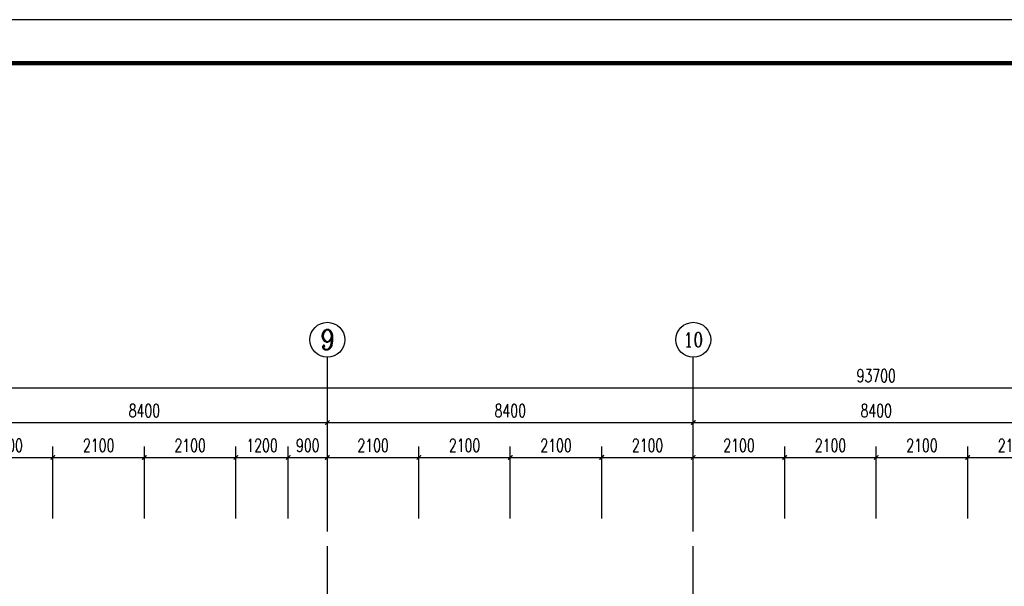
# Model space of a CAD drawing. Extents: x 797781 to 1255204, y 21234 to 1024248.
# Tile 443 of 656: x 923045 to 945648, y 494521 to 507519. Entities that reach past the tile are written whole.
import ezdxf
from ezdxf.enums import TextEntityAlignment as Align

# ---------------------------------------------------------------- set-up
doc = ezdxf.new("R2010")
doc.units = 0
doc.header["$LTSCALE"] = 1000
doc.header["$MEASUREMENT"] = 0
doc.linetypes.add('230303生产综合楼-平面图_t8$0$DOTE', pattern=[2.42, 2, -0.2, 0.02, -0.2])
for name, color, linetype in [('230303生产综合楼-平面图_t8$0$AXIS', 3, 'Continuous'), ('230303生产综合楼-平面图_t8$0$AXIS_TEXT', 7, 'Continuous'), ('230303生产综合楼-平面图_t8$0$DOTE', 1, '230303生产综合楼-平面图_t8$0$DOTE'), ('230303生产综合楼-平面图_t8$0$PUB_TITLE', 4, 'Continuous'), ('AXIS_TEXT', 7, 'Continuous')]:
    doc.layers.add(name, color=color, linetype=linetype)
doc.styles.add('230303生产综合楼-平面图_t8$0$_TCH_AXIS', font='COMPLEX', dxfattribs={"bigfont": 'GBCBIG'})
doc.styles.add('230303生产综合楼-平面图_T8$0$_TCH_DIM_T3', font='SIMPLEX', dxfattribs={"width": 0.705882, "bigfont": 'GBCBIG'})
doc.styles.add('COMPLEX', font='COMPLEX')
doc.dimstyles.new('230303生产综合楼-平面图_T8$0$_TCH_ARCH&&100', dxfattribs={"dimtxt": 297.5, "dimasz": 100, "dimexe": 250, "dimexo": 300, "dimgap": 126.25, "dimtad": 1, "dimdec": 0, "dimzin": 0, "dimdsep": 46, "dimtxsty": '230303生产综合楼-平面图_T8$0$_TCH_DIM_T3', "dimblk": '230303生产综合楼-平面图_t8$0$_ArchTick', "dimcen": 0.09, "dimclrt": 7, "dimazin": 2, "dimtfac": 1, "dimtdec": 0, "dimtix": 1, "dimtmove": 2, "dimatfit": 3, "dimfxl": 1, "dimtolj": 1, "dimtzin": 0, "dimarcsym": 0})

# ---------------------------------------------------------------- blocks, each defined once
blk = doc.blocks.new('230303生产综合楼-平面图_t8$0$_ArchTick')
at = {"color": 0, "linetype": 'ByBlock', "const_width": 0.3}
blk.add_lwpolyline([(-0.5, -0.5), (0.5, 0.5)], dxfattribs=at)
blk = doc.blocks.new('*D1916')
at = {"layer": '230303生产综合楼-平面图_t8$0$AXIS', "color": 0, "lineweight": -2, "transparency": 16777216}
for p, q in [((921708, 496077), (921708, 497727)), ((923808, 496077), (923808, 497727)), ((921708, 497477), (923808, 497477))]:
    blk.add_line(p, q, dxfattribs=at)
at = {"layer": 'Defpoints', "color": 0, "transparency": 16777216}
for p in [(923808, 497477), (921708, 495777), (923808, 495777)]:
    blk.add_point(p, dxfattribs=at)
at = {"layer": '230303生产综合楼-平面图_t8$0$AXIS', "color": 0, "lineweight": -2, "transparency": 16777216, "xscale": 100, "yscale": 100, "zscale": 100, "rotation": 180}
blk.add_blockref('230303生产综合楼-平面图_t8$0$_ArchTick', (921708, 497477), dxfattribs=at)
at = {"layer": '230303生产综合楼-平面图_t8$0$AXIS', "color": 0, "lineweight": -2, "transparency": 16777216, "xscale": 100, "yscale": 100, "zscale": 100}
blk.add_blockref('230303生产综合楼-平面图_t8$0$_ArchTick', (923808, 497477), dxfattribs=at)
at = {"layer": '230303生产综合楼-平面图_t8$0$AXIS', "color": 7, "transparency": 16777216, "insert": (922758, 497752), "char_height": 297.5, "attachment_point": 5, "style": '230303生产综合楼-平面图_T8$0$_TCH_DIM_T3'}
blk.add_mtext('\\A1;2100', dxfattribs=at)
blk = doc.blocks.new('*D1917')
at = {"layer": '230303生产综合楼-平面图_t8$0$AXIS', "color": 0, "lineweight": -2, "transparency": 16777216}
for p, q in [((923808, 496077), (923808, 497727)), ((925908, 496077), (925908, 497727)), ((923808, 497477), (925908, 497477))]:
    blk.add_line(p, q, dxfattribs=at)
at = {"layer": 'Defpoints', "color": 0, "transparency": 16777216}
for p in [(925908, 497477), (923808, 495777), (925908, 495777)]:
    blk.add_point(p, dxfattribs=at)
at = {"layer": '230303生产综合楼-平面图_t8$0$AXIS', "color": 0, "lineweight": -2, "transparency": 16777216, "xscale": 100, "yscale": 100, "zscale": 100, "rotation": 180}
blk.add_blockref('230303生产综合楼-平面图_t8$0$_ArchTick', (923808, 497477), dxfattribs=at)
at = {"layer": '230303生产综合楼-平面图_t8$0$AXIS', "color": 0, "lineweight": -2, "transparency": 16777216, "xscale": 100, "yscale": 100, "zscale": 100}
blk.add_blockref('230303生产综合楼-平面图_t8$0$_ArchTick', (925908, 497477), dxfattribs=at)
at = {"layer": '230303生产综合楼-平面图_t8$0$AXIS', "color": 7, "transparency": 16777216, "insert": (924858, 497752), "char_height": 297.5, "attachment_point": 5, "style": '230303生产综合楼-平面图_T8$0$_TCH_DIM_T3'}
blk.add_mtext('\\A1;2100', dxfattribs=at)
blk = doc.blocks.new('*D1918')
at = {"layer": '230303生产综合楼-平面图_t8$0$AXIS', "color": 0, "lineweight": -2, "transparency": 16777216}
for p, q in [((925908, 496077), (925908, 497727)), ((928008, 496077), (928008, 497727)), ((925908, 497477), (928008, 497477))]:
    blk.add_line(p, q, dxfattribs=at)
at = {"layer": 'Defpoints', "color": 0, "transparency": 16777216}
for p in [(928008, 497477), (925908, 495777), (928008, 495777)]:
    blk.add_point(p, dxfattribs=at)
at = {"layer": '230303生产综合楼-平面图_t8$0$AXIS', "color": 0, "lineweight": -2, "transparency": 16777216, "xscale": 100, "yscale": 100, "zscale": 100, "rotation": 180}
blk.add_blockref('230303生产综合楼-平面图_t8$0$_ArchTick', (925908, 497477), dxfattribs=at)
at = {"layer": '230303生产综合楼-平面图_t8$0$AXIS', "color": 0, "lineweight": -2, "transparency": 16777216, "xscale": 100, "yscale": 100, "zscale": 100}
blk.add_blockref('230303生产综合楼-平面图_t8$0$_ArchTick', (928008, 497477), dxfattribs=at)
at = {"layer": '230303生产综合楼-平面图_t8$0$AXIS', "color": 7, "transparency": 16777216, "insert": (926958, 497752), "char_height": 297.5, "attachment_point": 5, "style": '230303生产综合楼-平面图_T8$0$_TCH_DIM_T3'}
blk.add_mtext('\\A1;2100', dxfattribs=at)
blk = doc.blocks.new('*D1919')
at = {"layer": '230303生产综合楼-平面图_t8$0$AXIS', "color": 0, "lineweight": -2, "transparency": 16777216}
for p, q in [((928008, 496077), (928008, 497727)), ((929208, 496077), (929208, 497727)), ((928008, 497477), (929208, 497477))]:
    blk.add_line(p, q, dxfattribs=at)
at = {"layer": 'Defpoints', "color": 0, "transparency": 16777216}
for p in [(929208, 497477), (928008, 495777), (929208, 495777)]:
    blk.add_point(p, dxfattribs=at)
at = {"layer": '230303生产综合楼-平面图_t8$0$AXIS', "color": 0, "lineweight": -2, "transparency": 16777216, "xscale": 100, "yscale": 100, "zscale": 100, "rotation": 180}
blk.add_blockref('230303生产综合楼-平面图_t8$0$_ArchTick', (928008, 497477), dxfattribs=at)
at = {"layer": '230303生产综合楼-平面图_t8$0$AXIS', "color": 0, "lineweight": -2, "transparency": 16777216, "xscale": 100, "yscale": 100, "zscale": 100}
blk.add_blockref('230303生产综合楼-平面图_t8$0$_ArchTick', (929208, 497477), dxfattribs=at)
at = {"layer": '230303生产综合楼-平面图_t8$0$AXIS', "color": 7, "transparency": 16777216, "insert": (928608, 497752), "char_height": 297.5, "attachment_point": 5, "style": '230303生产综合楼-平面图_T8$0$_TCH_DIM_T3'}
blk.add_mtext('\\A1;1200', dxfattribs=at)
blk = doc.blocks.new('*D1920')
at = {"layer": '230303生产综合楼-平面图_t8$0$AXIS', "color": 0, "lineweight": -2, "transparency": 16777216}
for p, q in [((929208, 496077), (929208, 497727)), ((930108, 496077), (930108, 497727)), ((929208, 497477), (930108, 497477))]:
    blk.add_line(p, q, dxfattribs=at)
at = {"layer": 'Defpoints', "color": 0, "transparency": 16777216}
for p in [(930108, 497477), (929208, 495777), (930108, 495777)]:
    blk.add_point(p, dxfattribs=at)
at = {"layer": '230303生产综合楼-平面图_t8$0$AXIS', "color": 0, "lineweight": -2, "transparency": 16777216, "xscale": 100, "yscale": 100, "zscale": 100, "rotation": 180}
blk.add_blockref('230303生产综合楼-平面图_t8$0$_ArchTick', (929208, 497477), dxfattribs=at)
at = {"layer": '230303生产综合楼-平面图_t8$0$AXIS', "color": 0, "lineweight": -2, "transparency": 16777216, "xscale": 100, "yscale": 100, "zscale": 100}
blk.add_blockref('230303生产综合楼-平面图_t8$0$_ArchTick', (930108, 497477), dxfattribs=at)
at = {"layer": '230303生产综合楼-平面图_t8$0$AXIS', "color": 7, "transparency": 16777216, "insert": (929658, 497752), "char_height": 297.5, "attachment_point": 5, "style": '230303生产综合楼-平面图_T8$0$_TCH_DIM_T3'}
blk.add_mtext('\\A1;900', dxfattribs=at)
blk = doc.blocks.new('*D1921')
at = {"layer": '230303生产综合楼-平面图_t8$0$AXIS', "color": 0, "lineweight": -2, "transparency": 16777216}
for p, q in [((930108, 496077), (930108, 497727)), ((932208, 496077), (932208, 497727)), ((930108, 497477), (932208, 497477))]:
    blk.add_line(p, q, dxfattribs=at)
at = {"layer": 'Defpoints', "color": 0, "transparency": 16777216}
for p in [(932208, 497477), (930108, 495777), (932208, 495777)]:
    blk.add_point(p, dxfattribs=at)
at = {"layer": '230303生产综合楼-平面图_t8$0$AXIS', "color": 0, "lineweight": -2, "transparency": 16777216, "xscale": 100, "yscale": 100, "zscale": 100, "rotation": 180}
blk.add_blockref('230303生产综合楼-平面图_t8$0$_ArchTick', (930108, 497477), dxfattribs=at)
at = {"layer": '230303生产综合楼-平面图_t8$0$AXIS', "color": 0, "lineweight": -2, "transparency": 16777216, "xscale": 100, "yscale": 100, "zscale": 100}
blk.add_blockref('230303生产综合楼-平面图_t8$0$_ArchTick', (932208, 497477), dxfattribs=at)
at = {"layer": '230303生产综合楼-平面图_t8$0$AXIS', "color": 7, "transparency": 16777216, "insert": (931158, 497752), "char_height": 297.5, "attachment_point": 5, "style": '230303生产综合楼-平面图_T8$0$_TCH_DIM_T3'}
blk.add_mtext('\\A1;2100', dxfattribs=at)
blk = doc.blocks.new('*D1922')
at = {"layer": '230303生产综合楼-平面图_t8$0$AXIS', "color": 0, "lineweight": -2, "transparency": 16777216}
for p, q in [((932208, 496077), (932208, 497727)), ((934308, 496077), (934308, 497727)), ((932208, 497477), (934308, 497477))]:
    blk.add_line(p, q, dxfattribs=at)
at = {"layer": 'Defpoints', "color": 0, "transparency": 16777216}
for p in [(934308, 497477), (932208, 495777), (934308, 495777)]:
    blk.add_point(p, dxfattribs=at)
at = {"layer": '230303生产综合楼-平面图_t8$0$AXIS', "color": 0, "lineweight": -2, "transparency": 16777216, "xscale": 100, "yscale": 100, "zscale": 100, "rotation": 180}
blk.add_blockref('230303生产综合楼-平面图_t8$0$_ArchTick', (932208, 497477), dxfattribs=at)
at = {"layer": '230303生产综合楼-平面图_t8$0$AXIS', "color": 0, "lineweight": -2, "transparency": 16777216, "xscale": 100, "yscale": 100, "zscale": 100}
blk.add_blockref('230303生产综合楼-平面图_t8$0$_ArchTick', (934308, 497477), dxfattribs=at)
at = {"layer": '230303生产综合楼-平面图_t8$0$AXIS', "color": 7, "transparency": 16777216, "insert": (933258, 497752), "char_height": 297.5, "attachment_point": 5, "style": '230303生产综合楼-平面图_T8$0$_TCH_DIM_T3'}
blk.add_mtext('\\A1;2100', dxfattribs=at)
blk = doc.blocks.new('*D1923')
at = {"layer": '230303生产综合楼-平面图_t8$0$AXIS', "color": 0, "lineweight": -2, "transparency": 16777216}
for p, q in [((934308, 496077), (934308, 497727)), ((936408, 496077), (936408, 497727)), ((934308, 497477), (936408, 497477))]:
    blk.add_line(p, q, dxfattribs=at)
at = {"layer": 'Defpoints', "color": 0, "transparency": 16777216}
for p in [(936408, 497477), (934308, 495777), (936408, 495777)]:
    blk.add_point(p, dxfattribs=at)
at = {"layer": '230303生产综合楼-平面图_t8$0$AXIS', "color": 0, "lineweight": -2, "transparency": 16777216, "xscale": 100, "yscale": 100, "zscale": 100, "rotation": 180}
blk.add_blockref('230303生产综合楼-平面图_t8$0$_ArchTick', (934308, 497477), dxfattribs=at)
at = {"layer": '230303生产综合楼-平面图_t8$0$AXIS', "color": 0, "lineweight": -2, "transparency": 16777216, "xscale": 100, "yscale": 100, "zscale": 100}
blk.add_blockref('230303生产综合楼-平面图_t8$0$_ArchTick', (936408, 497477), dxfattribs=at)
at = {"layer": '230303生产综合楼-平面图_t8$0$AXIS', "color": 7, "transparency": 16777216, "insert": (935358, 497752), "char_height": 297.5, "attachment_point": 5, "style": '230303生产综合楼-平面图_T8$0$_TCH_DIM_T3'}
blk.add_mtext('\\A1;2100', dxfattribs=at)
blk = doc.blocks.new('*D1924')
at = {"layer": '230303生产综合楼-平面图_t8$0$AXIS', "color": 0, "lineweight": -2, "transparency": 16777216}
for p, q in [((936408, 496077), (936408, 497727)), ((938508, 496077), (938508, 497727)), ((936408, 497477), (938508, 497477))]:
    blk.add_line(p, q, dxfattribs=at)
at = {"layer": 'Defpoints', "color": 0, "transparency": 16777216}
for p in [(938508, 497477), (936408, 495777), (938508, 495777)]:
    blk.add_point(p, dxfattribs=at)
at = {"layer": '230303生产综合楼-平面图_t8$0$AXIS', "color": 0, "lineweight": -2, "transparency": 16777216, "xscale": 100, "yscale": 100, "zscale": 100, "rotation": 180}
blk.add_blockref('230303生产综合楼-平面图_t8$0$_ArchTick', (936408, 497477), dxfattribs=at)
at = {"layer": '230303生产综合楼-平面图_t8$0$AXIS', "color": 0, "lineweight": -2, "transparency": 16777216, "xscale": 100, "yscale": 100, "zscale": 100}
blk.add_blockref('230303生产综合楼-平面图_t8$0$_ArchTick', (938508, 497477), dxfattribs=at)
at = {"layer": '230303生产综合楼-平面图_t8$0$AXIS', "color": 7, "transparency": 16777216, "insert": (937458, 497752), "char_height": 297.5, "attachment_point": 5, "style": '230303生产综合楼-平面图_T8$0$_TCH_DIM_T3'}
blk.add_mtext('\\A1;2100', dxfattribs=at)
blk = doc.blocks.new('*D1925')
at = {"layer": '230303生产综合楼-平面图_t8$0$AXIS', "color": 0, "lineweight": -2, "transparency": 16777216}
for p, q in [((938508, 496077), (938508, 497727)), ((940608, 496077), (940608, 497727)), ((938508, 497477), (940608, 497477))]:
    blk.add_line(p, q, dxfattribs=at)
at = {"layer": 'Defpoints', "color": 0, "transparency": 16777216}
for p in [(940608, 497477), (938508, 495777), (940608, 495777)]:
    blk.add_point(p, dxfattribs=at)
at = {"layer": '230303生产综合楼-平面图_t8$0$AXIS', "color": 0, "lineweight": -2, "transparency": 16777216, "xscale": 100, "yscale": 100, "zscale": 100, "rotation": 180}
blk.add_blockref('230303生产综合楼-平面图_t8$0$_ArchTick', (938508, 497477), dxfattribs=at)
at = {"layer": '230303生产综合楼-平面图_t8$0$AXIS', "color": 0, "lineweight": -2, "transparency": 16777216, "xscale": 100, "yscale": 100, "zscale": 100}
blk.add_blockref('230303生产综合楼-平面图_t8$0$_ArchTick', (940608, 497477), dxfattribs=at)
at = {"layer": '230303生产综合楼-平面图_t8$0$AXIS', "color": 7, "transparency": 16777216, "insert": (939558, 497752), "char_height": 297.5, "attachment_point": 5, "style": '230303生产综合楼-平面图_T8$0$_TCH_DIM_T3'}
blk.add_mtext('\\A1;2100', dxfattribs=at)
blk = doc.blocks.new('*D1926')
at = {"layer": '230303生产综合楼-平面图_t8$0$AXIS', "color": 0, "lineweight": -2, "transparency": 16777216}
for p, q in [((940608, 496077), (940608, 497727)), ((942708, 496077), (942708, 497727)), ((940608, 497477), (942708, 497477))]:
    blk.add_line(p, q, dxfattribs=at)
at = {"layer": 'Defpoints', "color": 0, "transparency": 16777216}
for p in [(942708, 497477), (940608, 495777), (942708, 495777)]:
    blk.add_point(p, dxfattribs=at)
at = {"layer": '230303生产综合楼-平面图_t8$0$AXIS', "color": 0, "lineweight": -2, "transparency": 16777216, "xscale": 100, "yscale": 100, "zscale": 100, "rotation": 180}
blk.add_blockref('230303生产综合楼-平面图_t8$0$_ArchTick', (940608, 497477), dxfattribs=at)
at = {"layer": '230303生产综合楼-平面图_t8$0$AXIS', "color": 0, "lineweight": -2, "transparency": 16777216, "xscale": 100, "yscale": 100, "zscale": 100}
blk.add_blockref('230303生产综合楼-平面图_t8$0$_ArchTick', (942708, 497477), dxfattribs=at)
at = {"layer": '230303生产综合楼-平面图_t8$0$AXIS', "color": 7, "transparency": 16777216, "insert": (941658, 497752), "char_height": 297.5, "attachment_point": 5, "style": '230303生产综合楼-平面图_T8$0$_TCH_DIM_T3'}
blk.add_mtext('\\A1;2100', dxfattribs=at)
blk = doc.blocks.new('*D1927')
at = {"layer": '230303生产综合楼-平面图_t8$0$AXIS', "color": 0, "lineweight": -2, "transparency": 16777216}
for p, q in [((942708, 496077), (942708, 497727)), ((944808, 496077), (944808, 497727)), ((942708, 497477), (944808, 497477))]:
    blk.add_line(p, q, dxfattribs=at)
at = {"layer": 'Defpoints', "color": 0, "transparency": 16777216}
for p in [(944808, 497477), (942708, 495777), (944808, 495777)]:
    blk.add_point(p, dxfattribs=at)
at = {"layer": '230303生产综合楼-平面图_t8$0$AXIS', "color": 0, "lineweight": -2, "transparency": 16777216, "xscale": 100, "yscale": 100, "zscale": 100, "rotation": 180}
blk.add_blockref('230303生产综合楼-平面图_t8$0$_ArchTick', (942708, 497477), dxfattribs=at)
at = {"layer": '230303生产综合楼-平面图_t8$0$AXIS', "color": 0, "lineweight": -2, "transparency": 16777216, "xscale": 100, "yscale": 100, "zscale": 100}
blk.add_blockref('230303生产综合楼-平面图_t8$0$_ArchTick', (944808, 497477), dxfattribs=at)
at = {"layer": '230303生产综合楼-平面图_t8$0$AXIS', "color": 7, "transparency": 16777216, "insert": (943758, 497752), "char_height": 297.5, "attachment_point": 5, "style": '230303生产综合楼-平面图_T8$0$_TCH_DIM_T3'}
blk.add_mtext('\\A1;2100', dxfattribs=at)
blk = doc.blocks.new('*D1928')
at = {"layer": '230303生产综合楼-平面图_t8$0$AXIS', "color": 0, "lineweight": -2, "transparency": 16777216}
for p, q in [((944808, 496077), (944808, 497727)), ((946908, 496077), (946908, 497727)), ((944808, 497477), (946908, 497477))]:
    blk.add_line(p, q, dxfattribs=at)
at = {"layer": 'Defpoints', "color": 0, "transparency": 16777216}
for p in [(946908, 497477), (944808, 495777), (946908, 495777)]:
    blk.add_point(p, dxfattribs=at)
at = {"layer": '230303生产综合楼-平面图_t8$0$AXIS', "color": 0, "lineweight": -2, "transparency": 16777216, "xscale": 100, "yscale": 100, "zscale": 100, "rotation": 180}
blk.add_blockref('230303生产综合楼-平面图_t8$0$_ArchTick', (944808, 497477), dxfattribs=at)
at = {"layer": '230303生产综合楼-平面图_t8$0$AXIS', "color": 0, "lineweight": -2, "transparency": 16777216, "xscale": 100, "yscale": 100, "zscale": 100}
blk.add_blockref('230303生产综合楼-平面图_t8$0$_ArchTick', (946908, 497477), dxfattribs=at)
at = {"layer": '230303生产综合楼-平面图_t8$0$AXIS', "color": 7, "transparency": 16777216, "insert": (945858, 497752), "char_height": 297.5, "attachment_point": 5, "style": '230303生产综合楼-平面图_T8$0$_TCH_DIM_T3'}
blk.add_mtext('\\A1;2100', dxfattribs=at)
blk = doc.blocks.new('*D2113')
at = {"layer": '230303生产综合楼-平面图_t8$0$AXIS', "color": 0, "lineweight": -2, "transparency": 16777216}
for p, q in [((921708, 496077), (921708, 498527)), ((930108, 496077), (930108, 498527)), ((921708, 498277), (930108, 498277))]:
    blk.add_line(p, q, dxfattribs=at)
at = {"layer": 'Defpoints', "color": 0, "transparency": 16777216}
for p in [(930108, 498277), (921708, 495777), (930108, 495777)]:
    blk.add_point(p, dxfattribs=at)
at = {"layer": '230303生产综合楼-平面图_t8$0$AXIS', "color": 0, "lineweight": -2, "transparency": 16777216, "xscale": 100, "yscale": 100, "zscale": 100, "rotation": 180}
blk.add_blockref('230303生产综合楼-平面图_t8$0$_ArchTick', (921708, 498277), dxfattribs=at)
at = {"layer": '230303生产综合楼-平面图_t8$0$AXIS', "color": 0, "lineweight": -2, "transparency": 16777216, "xscale": 100, "yscale": 100, "zscale": 100}
blk.add_blockref('230303生产综合楼-平面图_t8$0$_ArchTick', (930108, 498277), dxfattribs=at)
at = {"layer": '230303生产综合楼-平面图_t8$0$AXIS', "color": 7, "transparency": 16777216, "insert": (925908, 498552), "char_height": 297.5, "attachment_point": 5, "style": '230303生产综合楼-平面图_T8$0$_TCH_DIM_T3'}
blk.add_mtext('\\A1;8400', dxfattribs=at)
blk = doc.blocks.new('*D2114')
at = {"layer": '230303生产综合楼-平面图_t8$0$AXIS', "color": 0, "lineweight": -2, "transparency": 16777216}
for p, q in [((930108, 496077), (930108, 498527)), ((938508, 496077), (938508, 498527)), ((930108, 498277), (938508, 498277))]:
    blk.add_line(p, q, dxfattribs=at)
at = {"layer": 'Defpoints', "color": 0, "transparency": 16777216}
for p in [(938508, 498277), (930108, 495777), (938508, 495777)]:
    blk.add_point(p, dxfattribs=at)
at = {"layer": '230303生产综合楼-平面图_t8$0$AXIS', "color": 0, "lineweight": -2, "transparency": 16777216, "xscale": 100, "yscale": 100, "zscale": 100, "rotation": 180}
blk.add_blockref('230303生产综合楼-平面图_t8$0$_ArchTick', (930108, 498277), dxfattribs=at)
at = {"layer": '230303生产综合楼-平面图_t8$0$AXIS', "color": 0, "lineweight": -2, "transparency": 16777216, "xscale": 100, "yscale": 100, "zscale": 100}
blk.add_blockref('230303生产综合楼-平面图_t8$0$_ArchTick', (938508, 498277), dxfattribs=at)
at = {"layer": '230303生产综合楼-平面图_t8$0$AXIS', "color": 7, "transparency": 16777216, "insert": (934308, 498552), "char_height": 297.5, "attachment_point": 5, "style": '230303生产综合楼-平面图_T8$0$_TCH_DIM_T3'}
blk.add_mtext('\\A1;8400', dxfattribs=at)
blk = doc.blocks.new('*D2115')
at = {"layer": '230303生产综合楼-平面图_t8$0$AXIS', "color": 0, "lineweight": -2, "transparency": 16777216}
for p, q in [((938508, 496077), (938508, 498527)), ((946908, 496077), (946908, 498527)), ((938508, 498277), (946908, 498277))]:
    blk.add_line(p, q, dxfattribs=at)
at = {"layer": 'Defpoints', "color": 0, "transparency": 16777216}
for p in [(946908, 498277), (938508, 495777), (946908, 495777)]:
    blk.add_point(p, dxfattribs=at)
at = {"layer": '230303生产综合楼-平面图_t8$0$AXIS', "color": 0, "lineweight": -2, "transparency": 16777216, "xscale": 100, "yscale": 100, "zscale": 100, "rotation": 180}
blk.add_blockref('230303生产综合楼-平面图_t8$0$_ArchTick', (938508, 498277), dxfattribs=at)
at = {"layer": '230303生产综合楼-平面图_t8$0$AXIS', "color": 0, "lineweight": -2, "transparency": 16777216, "xscale": 100, "yscale": 100, "zscale": 100}
blk.add_blockref('230303生产综合楼-平面图_t8$0$_ArchTick', (946908, 498277), dxfattribs=at)
at = {"layer": '230303生产综合楼-平面图_t8$0$AXIS', "color": 7, "transparency": 16777216, "insert": (942708, 498552), "char_height": 297.5, "attachment_point": 5, "style": '230303生产综合楼-平面图_T8$0$_TCH_DIM_T3'}
blk.add_mtext('\\A1;8400', dxfattribs=at)
blk = doc.blocks.new('*D2122')
at = {"layer": '230303生产综合楼-平面图_t8$0$AXIS', "color": 0, "lineweight": -2, "transparency": 16777216}
for p, q in [((895858, 496377), (895858, 499327)), ((989558, 496377), (989558, 499327)), ((895858, 499077), (989558, 499077))]:
    blk.add_line(p, q, dxfattribs=at)
at = {"layer": 'Defpoints', "color": 0, "transparency": 16777216}
for p in [(989558, 499077), (895858, 496077), (989558, 496077)]:
    blk.add_point(p, dxfattribs=at)
at = {"layer": '230303生产综合楼-平面图_t8$0$AXIS', "color": 0, "lineweight": -2, "transparency": 16777216, "xscale": 100, "yscale": 100, "zscale": 100, "rotation": 180}
blk.add_blockref('230303生产综合楼-平面图_t8$0$_ArchTick', (895858, 499077), dxfattribs=at)
at = {"layer": '230303生产综合楼-平面图_t8$0$AXIS', "color": 0, "lineweight": -2, "transparency": 16777216, "xscale": 100, "yscale": 100, "zscale": 100}
blk.add_blockref('230303生产综合楼-平面图_t8$0$_ArchTick', (989558, 499077), dxfattribs=at)
at = {"layer": '230303生产综合楼-平面图_t8$0$AXIS', "color": 7, "transparency": 16777216, "insert": (942708, 499352), "char_height": 297.5, "attachment_point": 5, "style": '230303生产综合楼-平面图_T8$0$_TCH_DIM_T3'}
blk.add_mtext('\\A1;93700', dxfattribs=at)
blk = doc.blocks.new('_AXISO')
blk.add_circle((0, 0), 0.5)
at = {"layer": 'AXIS_TEXT', "style": 'COMPLEX', "width": 1.041667}
blk.add_attdef('A', text='', height=0.56, dxfattribs=at).set_placement((-0.25, -0.28), (0.25, -0.28), align=Align.FIT)

msp = doc.modelspace()

# ---------------------------------------------------------------- linework, layer by layer
at = {"layer": '230303生产综合楼-平面图_t8$0$AXIS'}
for p, q in [((930108, 495776.8), (930108, 499776.8)), ((938508, 495776.8), (938508, 499776.8))]:
    msp.add_line(p, q, dxfattribs=at)
at = {"layer": '230303生产综合楼-平面图_t8$0$DOTE'}
for p, q in [((930108, 467443.2), (930108, 495443.2)), ((938508, 467443.2), (938508, 495443.2))]:
    msp.add_line(p, q, dxfattribs=at)
at = {"layer": '230303生产综合楼-平面图_t8$0$PUB_TITLE'}
msp.add_lwpolyline([(881593.5, 448119.2), (1007693.5, 448119.2), (1007693.5, 507519.2), (881593.5, 507519.2)], close=True, dxfattribs=at)
at = {"layer": '230303生产综合楼-平面图_t8$0$PUB_TITLE', "const_width": 100}
msp.add_lwpolyline([(884093.5, 449119.2), (1006693.5, 449119.2), (1006693.5, 506519.2), (884093.5, 506519.2)], close=True, dxfattribs=at)

# ---------------------------------------------------------------- block references
at = {"layer": '230303生产综合楼-平面图_t8$0$AXIS'}
ref = msp.add_blockref('_AXISO', (930108, 500176.8), dxfattribs=dict(at, xscale=800, yscale=800, zscale=800))
ref.add_attrib('A', '9', dxfattribs={"layer": '230303生产综合楼-平面图_t8$0$AXIS_TEXT', "ltscale": 2, "height": 465.9, "style": '230303生产综合楼-平面图_t8$0$_TCH_AXIS'}).set_placement((929952.7, 499943.8), (930263.3, 499943.8), align=Align.FIT)
ref = msp.add_blockref('_AXISO', (938508, 500176.8), dxfattribs=dict(at, xscale=800, yscale=800, zscale=800))
ref.add_attrib('A', '10', dxfattribs={"layer": '230303生产综合楼-平面图_t8$0$AXIS_TEXT', "ltscale": 2, "height": 328.45, "style": '230303生产综合楼-平面图_t8$0$_TCH_AXIS'}).set_placement((938281.2, 500012.6), (938734.8, 500012.6), align=Align.FIT)

# ---------------------------------------------------------------- dimensions: what is measured, and where the dimension line sits
for p1, p2, distance, picture, middle in [((895858, 496076.8), (989558, 496076.8), 3000, '*D2122', (942708, 499351.8)), ((921708, 495776.8), (930108, 495776.8), 2500, '*D2113', (925908, 498551.8)), ((930108, 495776.8), (938508, 495776.8), 2500, '*D2114', (934308, 498551.8)), ((938508, 495776.8), (946908, 495776.8), 2500, '*D2115', (942708, 498551.8)), ((921708, 495776.8), (923808, 495776.8), 1700, '*D1916', (922758, 497751.8)), ((923808, 495776.8), (925908, 495776.8), 1700, '*D1917', (924858, 497751.8)), ((925908, 495776.8), (928008, 495776.8), 1700, '*D1918', (926958, 497751.8)), ((928008, 495776.8), (929208, 495776.8), 1700, '*D1919', (928608, 497751.8)), ((929208, 495776.8), (930108, 495776.8), 1700, '*D1920', (929658, 497751.8)), ((930108, 495776.8), (932208, 495776.8), 1700, '*D1921', (931158, 497751.8)), ((932208, 495776.8), (934308, 495776.8), 1700, '*D1922', (933258, 497751.8)), ((934308, 495776.8), (936408, 495776.8), 1700, '*D1923', (935358, 497751.8)), ((936408, 495776.8), (938508, 495776.8), 1700, '*D1924', (937458, 497751.8)), ((938508, 495776.8), (940608, 495776.8), 1700, '*D1925', (939558, 497751.8)), ((940608, 495776.8), (942708, 495776.8), 1700, '*D1926', (941658, 497751.8)), ((942708, 495776.8), (944808, 495776.8), 1700, '*D1927', (943758, 497751.8)), ((944808, 495776.8), (946908, 495776.8), 1700, '*D1928', (945858, 497751.8))]:
    dim = msp.add_aligned_dim(p1=p1, p2=p2, distance=distance, dimstyle='230303生产综合楼-平面图_T8$0$_TCH_ARCH&&100', dxfattribs=at)
    dim.commit()
    dim.dimension.update_dxf_attribs({"geometry": picture, "text_midpoint": middle})

doc.saveas('drawing.dxf')
